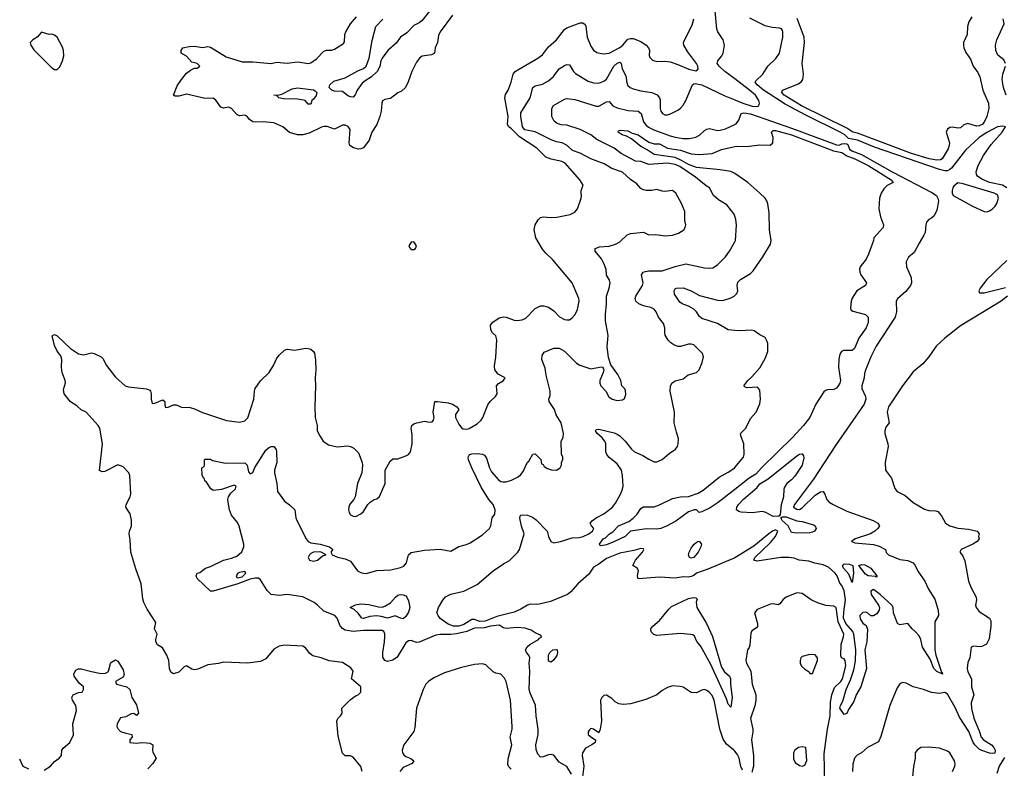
# Model space of a CAD drawing. Header units: inches. Extents: x 1384664 to 1536621, y 460766 to 646467.
# Tile 285 of 488: x 1464586 to 1472041, y 561373 to 567042. Entities that reach past the tile are written whole.
import ezdxf

# ---------------------------------------------------------------- set-up
doc = ezdxf.new("R2010")
doc.units = ezdxf.units.IN
doc.header["$MEASUREMENT"] = 0
doc.layers.add('B4566', color=7, linetype='Continuous')
doc.layers.add('B4576', color=7, linetype='Continuous')

msp = doc.modelspace()

# ---------------------------------------------------------------- linework, layer by layer
at = {"layer": 'B4566', "color": 5}
for points, elevation in [([(1470000, 566593.5), (1469924.6, 566650), (1469881.2, 566690), (1469868.1, 566710), (1469871.2, 566730), (1469903.5, 566770), (1469912.4, 566790), (1469922, 566850), (1469913.3, 566890), (1469871.8, 566950), (1469863.5, 566970), (1469851, 567110), (1469827.7, 567190), (1469830.5, 567230), (1469843, 567257), (1469865.1, 567274.9), (1469950, 567307.4), (1470000, 567321.6)], 760), ([(1467862.8, 567077.2), (1467769.1, 566950), (1467757.8, 566922.2), (1467750.3, 566870), (1467731.5, 566830), (1467727.2, 566790), (1467703.2, 566776.8), (1467633.7, 566766.3), (1467612.7, 566750), (1467590, 566722), (1467554.4, 566650), (1467528.5, 566571.5), (1467506.8, 566530), (1467477.6, 566502.4), (1467450, 566489.5), (1467394, 566446), (1467350, 566437), (1467332.7, 566427.3), (1467326.7, 566410), (1467323.1, 566350), (1467311.7, 566310), (1467290.3, 566250), (1467253.4, 566190), (1467233.1, 566130), (1467190, 566073.3), (1467170, 566063.7), (1467150, 566062.6), (1467113.2, 566073.2), (1467085.1, 566090), (1467080.5, 566110), (1467088.5, 566210), (1467073.8, 566233.8), (1467050, 566243.5), (1467030, 566244.4), (1466970, 566213.3), (1466912.8, 566232.8), (1466890, 566233.1), (1466870, 566227.7), (1466776.5, 566183.5), (1466730, 566170.7), (1466690, 566169.8), (1466630, 566187.4), (1466577.2, 566230), (1466510, 566261.6), (1466430.2, 566269.8), (1466370, 566265.5), (1466350, 566268.9), (1466325.5, 566285.5), (1466310, 566307.8), (1466296.8, 566316.8), (1466290, 566319.7), (1466250, 566314.2), (1466230, 566325.7), (1466190, 566371.1), (1466170, 566379.8), (1466130, 566373.5), (1466110, 566381), (1466070, 566433), (1466050, 566448.2), (1465990, 566446.3), (1465850, 566479.3), (1465790, 566463.1), (1465762.7, 566462.7), (1465749.4, 566470), (1465777.8, 566542.2), (1465810, 566590.4), (1465850, 566637.1), (1465879.1, 566660.9), (1465910, 566675.5), (1465930, 566676.4), (1465949.4, 566690), (1465930.7, 566710.7), (1465890, 566720.7), (1465850, 566766), (1465808.7, 566790), (1465808, 566810), (1465822, 566830), (1465870, 566840.5), (1465910, 566843.1), (1465970, 566832.7), (1466010, 566840.2), (1466030, 566834.6), (1466150, 566761.2), (1466270, 566722.9), (1466350, 566724.4), (1466490, 566711.8), (1466530, 566720.8), (1466610, 566713.6), (1466690, 566724.5), (1466772.7, 566710), (1466790, 566715.8), (1466833.2, 566746.8), (1466890, 566803.7), (1466910, 566811.5), (1466950, 566812), (1466970, 566818.8), (1467036.9, 566863.1), (1467044, 566876), (1467048.8, 566930), (1467055.3, 566950), (1467089.9, 567010.1), (1467135, 567065)], 780), ([(1467699.2, 567120.8), (1467630, 567033), (1467610, 567017.4), (1467570, 566997.3), (1467516.6, 566943.4), (1467470, 566908.9), (1467435.4, 566864.6), (1467373.5, 566810), (1467329.7, 566750), (1467320.4, 566730), (1467312.3, 566687.7), (1467292.2, 566650), (1467250.9, 566609.1), (1467200.5, 566579.5), (1467179.1, 566560.9), (1467142.3, 566510), (1467127.2, 566472.8), (1467110, 566456.2), (1467090, 566458), (1467070, 566466.4), (1467030, 566497.4), (1466970, 566502.2), (1466949.7, 566510), (1466928.9, 566530), (1466935.4, 566550), (1466964.2, 566575.8), (1467050, 566601.3), (1467145.8, 566654.2), (1467188.2, 566671.8), (1467209.3, 566690.7), (1467231, 566750), (1467254.2, 566885.8), (1467282.9, 566990), (1467334.7, 567045.3)], 760), ([(1467179.5, 561350), (1467170, 561388), (1467110, 561459), (1467090, 561468.7), (1467050, 561468.7), (1467030, 561488.7), (1466996.2, 561616.2), (1466987.3, 561730), (1466994, 561750), (1467015.3, 561770), (1467028.7, 561790), (1467026, 561830), (1467088.4, 561891.6), (1467134.7, 561925.3), (1467148.7, 561930), (1467168.7, 561950), (1467168, 561990), (1467097.2, 562050), (1467109.7, 562110), (1467094.4, 562134.4), (1467030, 562174.2), (1466930, 562187.6), (1466869.2, 562210), (1466805.7, 562225.7), (1466782.6, 562242.6), (1466750, 562286), (1466730, 562298), (1466590, 562305.2), (1466550, 562299.3), (1466510, 562276), (1466450, 562202), (1466410, 562182.7), (1466309.5, 562169.5), (1466130, 562178), (1466090, 562167), (1466010, 562158), (1465934.6, 562125.4), (1465910, 562119.3), (1465890, 562125.2), (1465850, 562149), (1465830, 562142), (1465790, 562102), (1465751, 562089), (1465730, 562102), (1465719.3, 562130), (1465715.1, 562190), (1465700.7, 562230), (1465666.2, 562286.2), (1465629.7, 562309.7), (1465616.9, 562330), (1465615.8, 562350), (1465626, 562390), (1465606.6, 562430), (1465616.6, 562476.6), (1465550, 562578), (1465525.2, 562630), (1465518, 562658), (1465504.4, 562770), (1465464.2, 562884.2), (1465428.4, 563010), (1465422.9, 563102.9), (1465415.3, 563150), (1465418, 563170), (1465432.9, 563207.1), (1465432.5, 563252.5), (1465421.5, 563301.5), (1465389.5, 563350), (1465391.8, 563370), (1465422, 563430), (1465426.6, 563450), (1465419.3, 563590), (1465412.7, 563610), (1465370, 563656), (1465330, 563671.2), (1465230, 563620.9), (1465210, 563617.4), (1465189.7, 563629.7), (1465213.3, 563830), (1465192.6, 563950), (1465180.5, 563970), (1465090, 564069.2), (1465050, 564087), (1465017.3, 564117.3), (1464970, 564149.7), (1464923.7, 564210), (1464918.7, 564241.3), (1464933.4, 564293.4), (1464931.2, 564310), (1464906.6, 564370), (1464901.7, 564410), (1464904.8, 564470), (1464896.4, 564496.4), (1464870, 564531.8), (1464850, 564576.2), (1464831.9, 564648.1), (1464850, 564659.5), (1464870, 564647.4), (1464970, 564551.7), (1465030, 564513), (1465070, 564504), (1465130, 564519.1), (1465150, 564515.3), (1465203, 564490), (1465215.6, 564475.6), (1465243.7, 564423.7), (1465310, 564334.3), (1465385.5, 564270), (1465410, 564262.6), (1465546, 564246), (1465570, 564237.1), (1465577.1, 564230), (1465582.4, 564210), (1465580.5, 564170), (1465590, 564136), (1465610, 564139.1), (1465670, 564162.8), (1465686, 564150), (1465684.5, 564124.5), (1465690, 564106), (1465710, 564107.7), (1465750, 564124.9), (1465770, 564124.9), (1465810, 564108), (1465875.5, 564104.5), (1465910, 564096.4), (1465970, 564068.5), (1466152.3, 564007.7), (1466250, 563994.8), (1466290, 564004.9), (1466313.2, 564026.8), (1466358.2, 564170), (1466362.8, 564230), (1466368.9, 564250), (1466410, 564308.7), (1466474.7, 564370), (1466510, 564427.7), (1466530, 564473.4), (1466550, 564501.6), (1466590, 564539.3), (1466610, 564546.4), (1466670, 564541.1), (1466750, 564554.6), (1466770, 564553.7), (1466790, 564546.4), (1466810, 564530.6), (1466816.9, 564516.9), (1466824.8, 564464.8), (1466827.9, 564392.1), (1466822, 564330), (1466826.5, 564270), (1466821.5, 564110), (1466824.2, 564030), (1466838, 563970), (1466837.3, 563930), (1466857.3, 563890), (1466884.9, 563850), (1466922.9, 563822.9), (1466988.5, 563808.5), (1467070, 563816), (1467091.1, 563811.1), (1467116.9, 563796.9), (1467150, 563762), (1467178, 563690), (1467180.3, 563670), (1467175.3, 563610), (1467144.6, 563530), (1467126, 563430), (1467116.3, 563410), (1467086.8, 563373.2), (1467078, 563350), (1467076.5, 563330), (1467080.3, 563310), (1467090, 563293.4), (1467110, 563281.7), (1467130, 563280.9), (1467170, 563299.5), (1467190, 563317.1), (1467221.3, 563370), (1467238.7, 563390), (1467270, 563408.9), (1467290, 563414.6), (1467310, 563432.2), (1467353.1, 563530), (1467352, 563630), (1467390, 563699.6), (1467410, 563716.1), (1467450, 563716), (1467510, 563739.7), (1467529.7, 563750), (1467544.4, 563770), (1467557.6, 563830), (1467558, 563898), (1467549.7, 563950), (1467555.6, 563970), (1467570, 563982), (1467594, 563990), (1467650, 564002), (1467690, 563994.4), (1467710, 563998.4), (1467718.9, 564010), (1467723.1, 564030), (1467717.7, 564070), (1467729.8, 564150.2), (1467750, 564152.2), (1467830, 564141.3), (1467864, 564130), (1467896.4, 564110), (1467910.3, 564090), (1467886.2, 564053.8), (1467884.5, 564030), (1467910, 563979.3), (1467930, 563950.5), (1467943.6, 563943.6), (1467970, 563941.3), (1467990, 563947.2), (1468050, 563982.8), (1468079.4, 564010), (1468092.5, 564030), (1468130, 564124.9), (1468147.6, 564150), (1468189.6, 564190), (1468200.5, 564210), (1468196.2, 564270), (1468212.4, 564287.6), (1468249.2, 564310), (1468262, 564330), (1468210, 564356.9), (1468184.8, 564390), (1468182.2, 564422.2), (1468192.2, 564487.8), (1468198.3, 564618.3), (1468190, 564649.5), (1468167, 564670), (1468153.1, 564693.1), (1468151.8, 564730), (1468168.3, 564751.7), (1468215.6, 564784.4), (1468246.5, 564793.5), (1468270, 564790.3), (1468330, 564767.4), (1468350, 564764.9), (1468390, 564770.3), (1468417.2, 564782.8), (1468490, 564854.3), (1468530, 564875.2), (1468555.6, 564875.6), (1468590, 564864.6), (1468630, 564837.6), (1468672.5, 564792.5), (1468710, 564772), (1468730, 564768.7), (1468750, 564770.4), (1468770, 564783.7), (1468792, 564810), (1468810, 564847.3), (1468821.7, 564910), (1468819.7, 564930), (1468768, 565050), (1468623.6, 565223.6), (1468570, 565274.3), (1468545.6, 565305.6), (1468494.8, 565390), (1468482.2, 565450), (1468489.8, 565490.2), (1468512.4, 565527.6), (1468530, 565545.5), (1468550, 565550.4), (1468610, 565543.7), (1468654.2, 565545.8), (1468753.1, 565566.9), (1468790, 565586), (1468809.5, 565610.5), (1468837, 565690), (1468840.7, 565710), (1468836.2, 565730), (1468838.4, 565750), (1468851.8, 565790), (1468828.2, 565830), (1468715.3, 565955.3), (1468690, 565968.8), (1468610, 565985), (1468570, 566001.1), (1468501.7, 566070), (1468370, 566154.7), (1468310, 566215.7), (1468289.7, 566230), (1468278.5, 566250), (1468283.7, 566310), (1468259.5, 566450), (1468265.3, 566474.7), (1468285.1, 566510), (1468308.3, 566570), (1468322, 566630), (1468338.7, 566650), (1468357.4, 566662.6), (1468509.8, 566750.2), (1468544.7, 566775.3), (1468590, 566837.6), (1468651.5, 566890), (1468710.8, 566969.2), (1468730, 566980.3), (1468830, 567017.6), (1468850, 567018.4), (1468866.4, 567006.4), (1468873.6, 566993.6), (1468882.7, 566910), (1468910, 566842.4), (1468930, 566811.8), (1468955.2, 566795.2), (1469005.1, 566785.1), (1469050, 566789.4), (1469130, 566830.8), (1469151.6, 566848.5), (1469190, 566893.9), (1469210, 566900.1), (1469230, 566898.8), (1469290, 566877.8), (1469329.5, 566850), (1469346, 566830), (1469353.7, 566810), (1469351.8, 566771.8), (1469356.2, 566756.2), (1469376.5, 566736.5), (1469410, 566725.7), (1469472, 566728), (1469510, 566722.7), (1469570, 566703.8), (1469653, 566667), (1469704.5, 566655.5), (1469718, 566662), (1469722, 566670), (1469719.6, 566690), (1469709.6, 566710), (1469641.9, 566801.9), (1469614.8, 566850), (1469612.1, 566870), (1469617.1, 566882.9), (1469678.1, 567001.9), (1469689.8, 567050)], 780), ([(1468764.7, 561330), (1468730, 561386.2), (1468670, 561420.4), (1468630, 561473), (1468610, 561478.3), (1468590, 561475.1), (1468550, 561459.1), (1468530, 561458.7), (1468510, 561480.9), (1468495.7, 561515.7), (1468494, 561550), (1468511.9, 561630), (1468512.9, 561670), (1468496.5, 561770), (1468490.5, 561850.5), (1468450, 561942.9), (1468442.6, 561970), (1468449.8, 562110), (1468442.7, 562170), (1468447.8, 562210), (1468440.7, 562230), (1468422.9, 562250), (1468415.1, 562270), (1468427.7, 562292.3), (1468448.8, 562311.2), (1468514.5, 562350), (1468520.8, 562359.2), (1468539, 562370), (1468530, 562382), (1468490, 562399), (1468458.9, 562418.9), (1468414.2, 562434.2), (1468350, 562439.7), (1468270, 562432.6), (1468250, 562436.9), (1468216.5, 562456.5), (1468150.6, 562450), (1468102.9, 562437.1), (1468030, 562434), (1467970.3, 562409.7), (1467892.2, 562392.2), (1467850, 562386), (1467770, 562387.1), (1467737.2, 562382.8), (1467610, 562327.4), (1467590, 562326.9), (1467550, 562340.5), (1467530, 562339.7), (1467510, 562324.8), (1467443.7, 562216.3), (1467410, 562192.3), (1467370, 562183), (1467349.9, 562190), (1467335.4, 562215.4), (1467334.4, 562250), (1467349.3, 562330), (1467351.8, 562370), (1467351.3, 562391.3), (1467343.5, 562410), (1467330, 562416.4), (1467310, 562417.8), (1467190, 562417.9), (1467110.6, 562410.6), (1467050, 562419.6), (1467030, 562433.3), (1467012.7, 562452.7), (1466990, 562509.5), (1466972, 562530), (1466890, 562562.5), (1466841.9, 562610), (1466814.4, 562630), (1466730, 562672.6), (1466610, 562689.8), (1466550, 562680.8), (1466489.2, 562689.2), (1466459.3, 562719.3), (1466410, 562800.7), (1466393.7, 562813.7), (1466370, 562814.5), (1466330, 562804.8), (1466238, 562770), (1466050, 562715.1), (1466030, 562715.6), (1465929.6, 562810), (1465922.7, 562830), (1465929.2, 562850), (1465950, 562857.3), (1465992, 562888), (1466030, 562900.5), (1466129.2, 562950), (1466190, 562963.6), (1466230, 562980.3), (1466266.9, 563013.1), (1466282.2, 563050), (1466282.7, 563070), (1466248, 563208), (1466233.8, 563233.8), (1466189.7, 563290), (1466174.7, 563330), (1466163.5, 563390), (1466161.1, 563410), (1466166.2, 563430), (1466183.9, 563456.1), (1466218.7, 563490), (1466224.5, 563510), (1466210, 563517.2), (1466114.1, 563485.9), (1466050, 563477.4), (1466033.6, 563490), (1465999.7, 563539.7), (1465987, 563550), (1465985.2, 563565.2), (1465978, 563570), (1465967.3, 563592.7), (1465966, 563650), (1465982, 563658), (1465986, 563670), (1465986, 563710), (1465990, 563714), (1466030, 563713.4), (1466045.4, 563705.4), (1466143.4, 563683.4), (1466290, 563686), (1466307.9, 563670), (1466318.8, 563618.8), (1466330, 563603), (1466350, 563613), (1466367.5, 563652.5), (1466450, 563783), (1466470, 563800.7), (1466489.5, 563810.5), (1466510, 563810.7), (1466526.6, 563786.6), (1466530.3, 563770.3), (1466532.7, 563690), (1466516.1, 563630), (1466515.3, 563610), (1466532.9, 563530), (1466537.4, 563470), (1466590, 563396.4), (1466630, 563368.7), (1466668.2, 563330), (1466676.5, 563270), (1466684.2, 563250), (1466755.3, 563110), (1466770, 563091.8), (1466790, 563081.6), (1466861, 563070), (1466931, 563050), (1466958, 563030), (1466942, 563010), (1466952, 562990), (1466992.8, 562972.8), (1467050, 562959.5), (1467090, 562941.6), (1467144.6, 562870), (1467174.4, 562854.4), (1467210, 562849.5), (1467290, 562870.9), (1467395.6, 562875.6), (1467470, 562893), (1467495.6, 562904.4), (1467514.6, 562930), (1467530, 562990.6), (1467550, 563008.4), (1467650, 563024.4), (1467770, 563032.4), (1467850, 563018), (1467910, 563053.4), (1467970, 563067.3), (1467998, 563082), (1468090, 563140.7), (1468143.7, 563190), (1468154, 563210), (1468163.7, 563270), (1468182.5, 563297.5), (1468186.3, 563330), (1468170, 563371.1), (1468137.6, 563410), (1468081.2, 563501.2), (1468009.5, 563649.5), (1467984.3, 563710), (1467981.2, 563730), (1467990.8, 563749.2), (1468010, 563755.4), (1468050, 563758.5), (1468090, 563753.4), (1468105.4, 563745.4), (1468121.7, 563721.7), (1468143.2, 563650), (1468159.1, 563619.1), (1468210, 563560.4), (1468230, 563545.3), (1468243, 563543), (1468270, 563544), (1468310, 563555.3), (1468359.3, 563580.7), (1468381.4, 563598.6), (1468399.2, 563620.8), (1468430, 563690.7), (1468440.2, 563699.8), (1468471.6, 563751.6), (1468490, 563754), (1468531.6, 563711.6), (1468538, 563678), (1468550, 563674), (1468558, 563658), (1468583.6, 563643.6), (1468612.7, 563632.7), (1468650, 563632), (1468678, 563650), (1468688, 563670), (1468688.4, 563691.6), (1468698, 563710), (1468698, 563730), (1468687.3, 563752.7), (1468686, 563850), (1468702, 563878), (1468703.7, 563910), (1468686.6, 563990), (1468648.5, 564050), (1468634.7, 564090), (1468595.3, 564150), (1468592.1, 564170), (1468602.7, 564197.3), (1468603.4, 564230), (1468573.3, 564350), (1468564.5, 564404.5), (1468540.3, 564470), (1468541.5, 564498.5), (1468556.3, 564523.7), (1468630, 564555.8), (1468670, 564553.8), (1468710, 564532), (1468801.7, 564441.7), (1468827, 564427), (1468910, 564399.5), (1468990, 564412.7), (1468998, 564410), (1469004.5, 564404.5), (1469008, 564390), (1469004.9, 564370), (1468977.4, 564310), (1468977.4, 564290), (1468987.4, 564270), (1469023.1, 564230), (1469045.8, 564185.8), (1469072, 564170), (1469110, 564158), (1469150, 564163), (1469164.9, 564175.1), (1469176.4, 564203.6), (1469174, 564234), (1469167.7, 564247.7), (1469146, 564270), (1469137.6, 564310), (1469114.9, 564354.9), (1469061.2, 564430), (1469045.4, 564485.4), (1469033.6, 564566.4), (1469040.9, 564650), (1469022.8, 564762.8), (1469021.1, 564810), (1469028.7, 564890), (1469028.6, 564950), (1469049.7, 565010), (1469056, 565050), (1469052.6, 565070), (1469028.7, 565108.7), (1469026.3, 565150), (1469012.3, 565192.3), (1468991.5, 565231.5), (1468944.2, 565290), (1468943.7, 565310), (1468976.6, 565323.4), (1469050, 565328), (1469098.4, 565341.6), (1469130, 565359.3), (1469186, 565414), (1469210, 565423.1), (1469310, 565432.7), (1469350, 565413.4), (1469403.7, 565416.3), (1469474.6, 565405.4), (1469530, 565410.3), (1469574.1, 565425.9), (1469613.6, 565450), (1469624.5, 565470), (1469629.3, 565490), (1469622.9, 565522.9), (1469623.1, 565590), (1469596.9, 565650), (1469554, 565730), (1469530, 565747.8), (1469470, 565741.1), (1469450, 565742.9), (1469410, 565757), (1469371.6, 565748.4), (1469330, 565748.5), (1469310, 565753.3), (1469290, 565764.2), (1469258.6, 565798.6), (1469210, 565832.3), (1469150, 565888.7), (1469070, 565914.5), (1469011, 565951), (1468909.8, 565990), (1468830, 566032.7), (1468771.8, 566051.8), (1468732, 566090), (1468693.6, 566110), (1468650, 566118), (1468610, 566131.7), (1468490, 566192), (1468410, 566208.5), (1468392, 566232), (1468380.4, 566310), (1468381.7, 566338.3), (1468449.9, 566450.1), (1468471, 566530), (1468490, 566542.7), (1468544.7, 566555.3), (1468590, 566578.4), (1468627.1, 566612.9), (1468670, 566669.3), (1468710, 566696.8), (1468730, 566704.2), (1468750, 566700.3), (1468779.6, 566650), (1468794.7, 566634.7), (1468890, 566576.9), (1468930, 566564.9), (1468970, 566562.2), (1469010, 566575.9), (1469028.2, 566591.8), (1469083.8, 566690), (1469110, 566714), (1469130, 566721.7), (1469139.6, 566710), (1469148.8, 566670), (1469176.3, 566616.3), (1469183.2, 566563.2), (1469190, 566544.2), (1469208.1, 566528.1), (1469230, 566518.6), (1469290, 566502.6), (1469372.1, 566492.1), (1469413.1, 566473.1), (1469431.2, 566451.2), (1469435.3, 566435.3), (1469435.2, 566370), (1469440.2, 566350), (1469452.1, 566332.1), (1469470, 566323.2), (1469490, 566322.6), (1469514.5, 566330), (1469570, 566357.8), (1469590, 566373.1), (1469610, 566395.3), (1469629.8, 566430), (1469680.4, 566550), (1469690, 566557.6), (1469700.9, 566559.1), (1469750, 566548.2), (1469925.7, 566465.7), (1470000, 566435.4)], 760), ([(1470000, 565555.5), (1469995.1, 565570), (1469941.3, 565641.3), (1469877.3, 565677.3), (1469840.4, 565710), (1469809.4, 565770), (1469784.8, 565784.8), (1469704.2, 565850), (1469585.6, 565930), (1469550, 565947.1), (1469490, 565956.9), (1469350, 565945.9), (1469290, 565969.8), (1469249.2, 565970), (1469139.5, 566030), (1469087, 566070), (1468955.4, 566135.4), (1468910, 566169.8), (1468830, 566209.7), (1468730, 566244.7), (1468686.2, 566246.2), (1468655.6, 566255.6), (1468634, 566274), (1468614.7, 566310), (1468616.4, 566370), (1468627.3, 566392.7), (1468710, 566440.2), (1468730, 566445.8), (1468790, 566438.4), (1468950, 566388.2), (1468970, 566388.8), (1469030, 566420.2), (1469050, 566423.1), (1469077, 566390), (1469110, 566374), (1469194.2, 566354.2), (1469270, 566350.8), (1469291, 566331), (1469309.2, 566269.2), (1469326.2, 566246.2), (1469348.2, 566228.2), (1469388, 566208), (1469510, 566163.2), (1469550, 566151.7), (1469610, 566142.7), (1469657.2, 566142.8), (1469706.1, 566153.9), (1469733.2, 566166.8), (1469770, 566203), (1469790, 566214), (1469810, 566217.3), (1469870, 566204.2), (1469890, 566204.6), (1469930, 566215.6), (1470000, 566248)], 740), ([(1470000, 565877), (1469990, 565883.7), (1469970, 565892.5), (1469890, 565906.4), (1469710, 565923.8), (1469650, 565945.1), (1469597.1, 565977.1), (1469550, 565999.1), (1469390, 566021.8), (1469337, 566057), (1469290, 566081.6), (1469219.2, 566139.2), (1469179.7, 566159.7), (1469147.2, 566170), (1469118.7, 566190), (1469120.1, 566199.9), (1469133.8, 566206.2), (1469190, 566200.6), (1469223.8, 566183.8), (1469270, 566170.5), (1469350, 566115.5), (1469390, 566103.4), (1469430, 566101.5), (1469490, 566069.7), (1469590, 566053.7), (1469670, 566026.7), (1469730, 566022.4), (1469830, 566030.1), (1469899.6, 566060.4), (1470000, 566081.5)], 720), ([(1470000, 562967.6), (1469995.3, 562964.7), (1469797.7, 562882.3), (1469710, 562851.5), (1469690, 562834.6), (1469670, 562825.3), (1469650, 562820.7), (1469610, 562823.1), (1469550, 562813.3), (1469430, 562820.5), (1469267.9, 562807.9), (1469264.5, 562830), (1469272.5, 562872.5), (1469262, 562890), (1469229.2, 562910), (1469249.7, 562950), (1469301.7, 563010), (1469313, 563030), (1469310, 563034.5), (1469290, 563037.8), (1469237.3, 563022.7), (1469130, 563003.4), (1469030, 562963.3), (1468970, 562918.4), (1468930, 562895.7), (1468896, 562844), (1468812.2, 562770), (1468758.5, 562710), (1468733.8, 562690), (1468604.4, 562635.6), (1468510, 562615), (1468450, 562615.6), (1468430, 562609.9), (1468381.6, 562578.4), (1468330, 562554.9), (1468197.9, 562522.1), (1468110, 562488.7), (1468070, 562485.2), (1468030, 562499.5), (1468010, 562499.7), (1467950, 562462.7), (1467910, 562448.7), (1467869.6, 562449.6), (1467830, 562464.9), (1467768.5, 562508.5), (1467753.7, 562530), (1467745.5, 562550), (1467757.5, 562590), (1467790, 562647.9), (1467810, 562671.1), (1467850, 562692.8), (1467950, 562714.7), (1468050, 562764.7), (1468172.2, 562867.8), (1468250, 562922.3), (1468293.9, 562946.1), (1468356.9, 563010), (1468369.7, 563030), (1468405.4, 563150), (1468385.9, 563205.9), (1468373.1, 563266.9), (1468377.2, 563290), (1468390, 563294), (1468430.1, 563290.1), (1468470, 563274.6), (1468496, 563256), (1468580.3, 563170), (1468590.3, 563130), (1468608.4, 563090), (1468630, 563081.8), (1468681.2, 563090), (1468770, 563118.3), (1468822.4, 563122.4), (1468852, 563130), (1468896.2, 563150), (1468922.7, 563170), (1468933.2, 563190), (1468915.3, 563210), (1468905.2, 563230), (1468923.7, 563250), (1468952, 563270), (1469010, 563300.2), (1469074.8, 563350), (1469098.4, 563381.6), (1469134.7, 563450), (1469151.5, 563488.5), (1469155, 563510), (1469149.9, 563590), (1469141.7, 563630), (1469110, 563679.1), (1469048.2, 563728.2), (1469030.7, 563750), (1469023.7, 563770), (1469022.9, 563830), (1469016.8, 563850), (1468996.2, 563876.2), (1468959.7, 563910), (1468945.6, 563930), (1468950, 563938.8), (1468970, 563941.3), (1469086.2, 563913.8), (1469110, 563903.7), (1469130.4, 563890), (1469170, 563850.4), (1469218, 563790), (1469240.4, 563770), (1469303.4, 563743.4), (1469350, 563714), (1469390, 563695.3), (1469410, 563694.4), (1469450, 563712.7), (1469503, 563757), (1469552.7, 563790), (1469566, 563810), (1469572.3, 563830), (1469575.1, 563870), (1469558, 563918), (1469540.7, 563990), (1469542.9, 564070), (1469511.5, 564230), (1469513.6, 564270), (1469527.3, 564292.7), (1469550, 564308.7), (1469610, 564323.1), (1469647.3, 564352.7), (1469711.6, 564370), (1469730, 564390.7), (1469752.9, 564447.1), (1469764.6, 564490), (1469755.4, 564515.4), (1469690, 564579.1), (1469670, 564585.6), (1469650, 564584.8), (1469590, 564567.4), (1469570, 564568.3), (1469539.7, 564579.7), (1469516, 564596), (1469496.1, 564616.1), (1469474.3, 564654.3), (1469469.7, 564670), (1469471, 564710), (1469461.3, 564741.3), (1469423.5, 564790), (1469406.3, 564830), (1469390, 564849.6), (1469363.9, 564863.9), (1469310, 564875.9), (1469273.6, 564890), (1469252.1, 564910), (1469247.4, 564930), (1469251.4, 564950), (1469302, 565030), (1469305.7, 565050), (1469295.1, 565110), (1469305.6, 565130), (1469323.2, 565136.8), (1469350, 565140.7), (1469450, 565140.1), (1469550, 565173.4), (1469630, 565193.1), (1469770, 565163.8), (1469810, 565160.2), (1469835.5, 565164.5), (1469870, 565185.3), (1469930, 565247.8), (1469959.7, 565290), (1470000, 565360.5)], 740), ([(1470000, 564689.9), (1469950, 564693.7), (1469870, 564740.9), (1469750, 564780.9), (1469733.8, 564793.8), (1469710.8, 564830), (1469690, 564850.8), (1469650, 564872.1), (1469601.2, 564890), (1469583.3, 564903.3), (1469544.4, 564964.4), (1469541.3, 564990), (1469550, 565004.9), (1469559, 565010), (1469610, 565011), (1469670, 564990.2), (1469734.1, 564954.1), (1469870, 564918.2), (1469910, 564915.4), (1469966.8, 564933.2), (1469995.1, 564950), (1470000, 564954.8)], 720), ([(1470000, 563485.5), (1469873.6, 563386.4), (1469813.3, 563346.7), (1469750, 563314.6), (1469730, 563311.1), (1469710, 563329.5), (1469691.8, 563331.8), (1469650, 563316.3), (1469554.2, 563245.8), (1469489.1, 563210), (1469440.4, 563190), (1469410, 563185.4), (1469332, 563188), (1469211.5, 563168.5), (1469170.5, 563130), (1469090.5, 563090), (1469030, 563066.6), (1468990, 563057.2), (1468980.9, 563060.9), (1468977.2, 563070), (1469005.1, 563110), (1469020.9, 563119.1), (1469052.8, 563150), (1469076.1, 563163.9), (1469121.1, 563210), (1469197.2, 563242.8), (1469232.1, 563267.9), (1469261.4, 563298.6), (1469290, 563342), (1469305.7, 563354.3), (1469390, 563354.3), (1469430, 563368.2), (1469530, 563416.6), (1469590, 563430.2), (1469650, 563431.3), (1469722, 563458), (1469760, 563480), (1469882, 563578), (1469950, 563615.2), (1469999.8, 563650), (1470000, 563650.3)], 720), ([(1464770, 561358.9), (1464818.4, 561390), (1464850, 561424), (1464885.1, 561450), (1464903, 561470), (1464906, 561510), (1464914, 561526), (1464966, 561570), (1464992.1, 561627.9), (1464988.5, 561710), (1465015.8, 561810), (1465009.7, 561849.7), (1464986.6, 561890), (1464981.2, 561910), (1464990, 561930.8), (1465030, 561947.3), (1465058, 561950), (1465068, 561970), (1465068, 561990), (1465036.9, 562016.9), (1464998.4, 562070), (1464995.1, 562090), (1465010, 562116), (1465030, 562126.8), (1465050, 562127.3), (1465130, 562105.5), (1465190, 562093.4), (1465230, 562090.8), (1465250, 562101), (1465257.2, 562110), (1465273.6, 562166.4), (1465282, 562178), (1465310, 562196), (1465330, 562186), (1465370, 562118.8), (1465376.2, 562083.8), (1465370, 562064.5), (1465311.3, 562030), (1465318, 562010), (1465398, 561990), (1465420.7, 561970), (1465436, 561910), (1465470, 561854.8), (1465486, 561790), (1465470, 561774), (1465450, 561789.2), (1465430, 561785.2), (1465390, 561763.7), (1465350, 561755.3), (1465324.7, 561710), (1465321, 561690), (1465330.7, 561670), (1465350, 561653.4), (1465390, 561639.1), (1465434, 561630), (1465438, 561610), (1465421, 561590), (1465421, 561570), (1465470, 561563.2), (1465510, 561568.9), (1465547.2, 561567.2), (1465570, 561563), (1465594, 561550), (1465590.7, 561510.7), (1465594.4, 561494.4), (1465618.8, 561450), (1465593.4, 561410), (1465557.3, 561370)], 780), ([(1468306.1, 561366.1), (1468290, 561384.5), (1468282.8, 561402.8), (1468285.7, 561445.7), (1468313.5, 561550), (1468299.7, 561610), (1468314.3, 561670), (1468314.3, 561690), (1468301.1, 561890), (1468268.7, 562030), (1468256, 562056), (1468230, 562085.1), (1468190, 562093.3), (1468170, 562103), (1468116.6, 562156.6), (1468090, 562164.1), (1468030, 562158.7), (1467930, 562137.5), (1467803.5, 562096.5), (1467721.5, 562058.5), (1467681.3, 562030), (1467662.2, 562010), (1467641.5, 561970), (1467589.2, 561830), (1467577.1, 561682.9), (1467570, 561652), (1467495.3, 561550), (1467482.6, 561510), (1467484.5, 561490), (1467494.3, 561474.3), (1467510, 561463.1), (1467548.6, 561448.6), (1467570.5, 561429.5), (1467558.8, 561410), (1467490, 561379.1), (1467463.8, 561350)], 780), ([(1470000, 561502.1), (1469993.3, 561510), (1469937.3, 561557.3), (1469913.4, 561593.4), (1469886.1, 561670), (1469843.5, 561890), (1469830, 561924), (1469810, 561947.9), (1469790, 561963.4), (1469770, 561969.8), (1469750, 561965.4), (1469710, 561946.2), (1469670, 561947.1), (1469610, 561987.6), (1469586.2, 561993.8), (1469530, 561997), (1469490, 561986), (1469450, 561962.9), (1469409.2, 561930.8), (1469326.2, 561893.8), (1469210, 561862.9), (1469157.1, 561857.1), (1469122.8, 561862.8), (1469096, 561876), (1469070, 561902.9), (1469030, 561927.6), (1469010, 561925.6), (1468992.7, 561910), (1468982.6, 561890), (1468990.2, 561730), (1468982, 561670), (1468970, 561642), (1468930, 561668.7), (1468910, 561675.3), (1468896.9, 561663.1), (1468891.3, 561650), (1468891.3, 561630), (1468910, 561611.3), (1468944.7, 561590), (1468942.8, 561570), (1468917.3, 561550), (1468870, 561524.7), (1468847.6, 561490), (1468844.2, 561470), (1468856.6, 561390), (1468847.7, 561310)], 760), ([(1464585.3, 561445.3), (1464610.2, 561390.2), (1464653.7, 561370)], 780)]:
    msp.add_lwpolyline(points, dxfattribs=dict(at, elevation=elevation))
for points, elevation in [([(1464750, 566948), (1464718, 566910), (1464684.7, 566890), (1464664.7, 566870), (1464671, 566850), (1464693.7, 566813.7), (1464830, 566677.3), (1464850, 566666), (1464870, 566666), (1464890, 566684.7), (1464909.6, 566730.4), (1464919.5, 566770), (1464918.4, 566810), (1464910, 566835.3), (1464870, 566909), (1464850, 566925.2), (1464830, 566934), (1464809.1, 566929.1)], 820), ([(1466790, 566402), (1466770, 566404), (1466746.6, 566430), (1466734.1, 566434.1), (1466690, 566441.5), (1466582.2, 566442.2), (1466549, 566450), (1466530, 566469), (1466509, 566470), (1466550, 566472.7), (1466570, 566479), (1466650, 566517.6), (1466690, 566527.1), (1466810, 566511.4), (1466823.6, 566503.6), (1466834.6, 566490), (1466830.5, 566469.5), (1466810, 566440.4), (1466797, 566430)], 760), ([(1467570, 565360.9), (1467550, 565358), (1467533.4, 565330), (1467536.3, 565316.3), (1467550, 565302), (1467570, 565303), (1467584, 565310), (1467591.5, 565330)], 820), ([(1469670, 562963.6), (1469658, 562970), (1469650.6, 562990), (1469655.5, 563010), (1469670, 563041.6), (1469690, 563068.6), (1469710, 563086.2), (1469730, 563093), (1469748.4, 563070), (1469743.9, 563050), (1469724.3, 563010), (1469690, 562969.9)], 720), ([(1466853.1, 563013.1), (1466810, 563009.7), (1466790, 562999.7), (1466779.5, 562990), (1466769.3, 562970), (1466780.3, 562950), (1466810, 562942.4), (1466830, 562946), (1466841.2, 562950), (1466878.6, 562981.4), (1466906, 562990), (1466868, 563010)], 760), ([(1466290, 562864), (1466250, 562857.4), (1466236.3, 562850), (1466225.5, 562830), (1466230, 562818), (1466236, 562816), (1466270, 562823.8), (1466298, 562850)], 760), ([(1467490, 562506.3), (1467469.5, 562509.5), (1467430, 562529.2), (1467370.1, 562509.9), (1467323.8, 562523.8), (1467290, 562528.2), (1467236.8, 562523.2), (1467190, 562508.2), (1467175.3, 562510), (1467147.5, 562547.5), (1467117.2, 562577.2), (1467088, 562590), (1467129.4, 562610.6), (1467170, 562618), (1467230, 562614.6), (1467303.9, 562596.1), (1467330, 562594.9), (1467350, 562600.3), (1467393.7, 562626.3), (1467431.6, 562670), (1467450, 562684.2), (1467470, 562688.7), (1467490, 562686.7), (1467510, 562678.4), (1467517, 562670), (1467530, 562640.7), (1467539.5, 562590), (1467530, 562556.4), (1467510, 562522.6)], 740), ([(1469970, 561835.3), (1469950, 561859.3), (1469938.8, 561898.8), (1469818.4, 562158.4), (1469740.6, 562300.6), (1469713, 562333), (1469694.9, 562374.9), (1469683, 562383), (1469666.2, 562386.2), (1469590, 562394.8), (1469410, 562378.6), (1469387.1, 562387.1), (1469366.5, 562406.5), (1469365.7, 562430), (1469379, 562450), (1469430, 562493.8), (1469500.5, 562579.5), (1469522.1, 562597.9), (1469650, 562658.9), (1469686.3, 562666.3), (1469705.5, 562665.5), (1469714.6, 562654.6), (1469708.8, 562631.2), (1469712.3, 562590), (1469786.3, 562470), (1469832.1, 562372.1), (1469900.1, 562140.1), (1469923.5, 562103.5), (1469960.1, 562070), (1469968.3, 562050), (1469968.3, 562008.3), (1469980.2, 561910)], 740), ([(1468610, 562177), (1468590, 562184), (1468590, 562230.4), (1468598.9, 562250), (1468622.2, 562270), (1468650, 562273.5), (1468655, 562270), (1468658.6, 562250), (1468652.1, 562227.9), (1468630, 562195.4)], 740)]:
    msp.add_lwpolyline(points, close=True, dxfattribs=dict(at, elevation=elevation))
at = {"layer": 'B4576', "color": 5}
for points, elevation in [([(1472059.8, 565770), (1472028.5, 565788.5), (1471930, 565810.7), (1471870, 565834), (1471838.2, 565858.2), (1471830.4, 565870), (1471827.9, 565890), (1471842.6, 565937.4), (1471884.9, 566015.1), (1471942.8, 566097.2), (1472024.8, 566190), (1472051, 566231), (1472030, 566237.3), (1471990, 566230.3), (1471910, 566189.1), (1471850.6, 566150), (1471746.3, 566053.7), (1471641.5, 565918.5), (1471630, 565907.3), (1471610, 565898.4), (1471590, 565897.2), (1471550, 565907), (1471058.1, 566078.1), (1470929.7, 566130), (1470862.6, 566142.6), (1470833.9, 566170), (1470798.8, 566190), (1470538.7, 566318.7), (1470383.2, 566403.2), (1470217.7, 566510), (1470169.2, 566550), (1470156, 566570), (1470160.3, 566579.7), (1470212.6, 566630), (1470251.6, 566690), (1470310.7, 566749.3), (1470338, 566790), (1470363.5, 566910), (1470364.7, 566950), (1470360.8, 566960.8), (1470353, 566973), (1470338.5, 566978.5), (1470283.3, 566983.3), (1470230, 566996.8), (1470114.9, 567054.9)], 740), ([(1471796.7, 567063.3), (1471773.5, 567026.5), (1471763.6, 566990), (1471758.9, 566930), (1471732.2, 566870), (1471732, 566850), (1471735.3, 566830), (1471750, 566794.8), (1471784.4, 566744.4), (1471806.4, 566690), (1471841.4, 566641.4), (1471857.1, 566610), (1471877.6, 566510), (1471922.4, 566410), (1471924.4, 566370), (1471910.3, 566309.7), (1471890, 566267.3), (1471874.4, 566250), (1471850, 566238.7), (1471830, 566237), (1471764, 566256), (1471734.4, 566245.6), (1471710, 566224), (1471690, 566221.2), (1471650, 566229.3), (1471630, 566226), (1471610, 566213.2), (1471600.7, 566190), (1471625.5, 566110), (1471624.9, 566090), (1471616.1, 566063.9), (1471570.7, 565990), (1471558.6, 565981.4), (1471530, 565978.7), (1471473.6, 565990), (1471339.1, 566030), (1470930, 566183.4), (1470893.9, 566190), (1470850, 566220.4), (1470506.7, 566390), (1470373.6, 566470), (1470355.6, 566490), (1470360.7, 566510), (1470483.1, 566556.9), (1470506.5, 566573.5), (1470516.2, 566590), (1470520.5, 566630), (1470511.9, 566710), (1470528.3, 566870), (1470526.2, 566910), (1470472, 567052)], 720), ([(1472051.1, 566711.1), (1472038, 566738), (1471993.6, 566773.6), (1471977.6, 566810), (1471974.7, 566850), (1471985.1, 566890), (1472039.6, 567010), (1472033.6, 567050)], 720), ([(1472054.5, 566470), (1472034.7, 566530), (1472024.2, 566590), (1472031, 566629), (1472051.2, 566690)], 720), ([(1470000, 566435.4), (1470062.2, 566410), (1470131.5, 566388.5), (1470170, 566386.2), (1470182.7, 566390), (1470187.3, 566410), (1470182.4, 566430), (1470157.6, 566470), (1470111.3, 566510), (1470000, 566593.5)], 760), ([(1470000, 566248), (1470010, 566252.7), (1470030, 566280.7), (1470048.3, 566331.7), (1470070, 566337.9), (1470119.6, 566330), (1470438.4, 566218.4), (1470770, 566095.3), (1470790, 566092.9), (1470810, 566102.5), (1470830, 566105.6), (1470850, 566101.6), (1470856.4, 566096.4), (1470870, 566061.3), (1470886.9, 566050), (1470961.1, 566021.1), (1471191.6, 565890), (1471493.6, 565733.6), (1471527, 565710), (1471538.9, 565690), (1471542.5, 565670), (1471535.6, 565624.4), (1471530, 565600.4), (1471510, 565557.2), (1471490, 565539.6), (1471470.3, 565529.7), (1471453, 565510), (1471446.4, 565490), (1471441.6, 565430), (1471432.7, 565410), (1471395.5, 565350), (1471359.9, 565280.1), (1471316.2, 565243.8), (1471297.6, 565210), (1471300.3, 565170), (1471336.5, 565090), (1471338, 565050), (1471331.4, 565030), (1471295.2, 564984.8), (1471231.5, 564928.5), (1471223.1, 564910), (1471224.7, 564830), (1471214, 564790), (1471070, 564569.3), (1471030, 564489.2), (1470990, 564388), (1470982.8, 564362.8), (1470981, 564330), (1470963.1, 564270), (1470963.6, 564250), (1470991.3, 564190), (1470993.3, 564170), (1470979.4, 564130), (1470762, 563818), (1470596.1, 563563.9), (1470453.1, 563370), (1470445.3, 563350), (1470470, 563335.5), (1470490, 563333.7), (1470510, 563345.1), (1470610, 563442.5), (1470650, 563467.4), (1470670, 563470.4), (1470683, 563450), (1470696.3, 563410), (1470714, 563390), (1470744.9, 563370), (1470850, 563319.7), (1471048, 563250), (1471083, 563230), (1471095.5, 563210), (1471084.9, 563190), (1471062, 563170), (1471027.3, 563150), (1470911, 563110), (1470884.7, 563090), (1470910, 563081.6), (1471050, 563067.1), (1471095, 563055), (1471140.7, 563030), (1471148, 563008), (1471164.7, 562990), (1471250, 562954.7), (1471310, 562946.2), (1471352, 562930), (1471366.7, 562910), (1471387.1, 562867.1), (1471440.4, 562790), (1471467, 562730), (1471514.9, 562654.9), (1471540.3, 562570), (1471543, 562530), (1471516.3, 562483.7), (1471514.7, 562270), (1471523.6, 562230), (1471564.4, 562110), (1471562.6, 562102.6), (1471570, 562098), (1471574.1, 562085.9), (1471530, 562106.8), (1471507.3, 562130), (1471480.7, 562200.7), (1471422.9, 562290), (1471409.9, 562350), (1471395.8, 562375.8), (1471370, 562407.7), (1471344.2, 562430), (1471310, 562471), (1471250, 562460.5), (1471232.7, 562470), (1471202.9, 562550), (1471199.7, 562590), (1471190.9, 562610), (1471100.3, 562690), (1471050, 562727.6), (1471030, 562715.6), (1471034.4, 562690), (1471088.4, 562610), (1471095.5, 562590), (1471093.6, 562570), (1471075.8, 562544.2), (1471050, 562526.9), (1471030, 562527.3), (1471005.6, 562550), (1470990, 562556.8), (1470970, 562553.7), (1470947.3, 562530), (1470950, 562504.2), (1470970, 562471.8), (1470995.5, 562455.5), (1471006.7, 562426.7), (1470999.8, 562330), (1470984.3, 562270), (1470997.6, 562130), (1470956.1, 561990), (1470920.9, 561930), (1470900.8, 561879.2), (1470861.3, 561818.7), (1470850, 561787.6), (1470830, 561782), (1470795.4, 561830), (1470800.9, 561850), (1470818.7, 561881.3), (1470844.5, 561970), (1470877.7, 562042.3), (1470901, 562119), (1470914.6, 562185.4), (1470918.3, 562270), (1470902.1, 562390), (1470894.7, 562410), (1470841.1, 562470), (1470823.8, 562510), (1470825, 562555), (1470839.6, 562650), (1470830, 562717.7), (1470810, 562758.5), (1470795.5, 562775.5), (1470774.9, 562830), (1470759.8, 562850), (1470710, 562895.8), (1470670, 562915), (1470607.3, 562927.3), (1470562.2, 562942.2), (1470488, 562950), (1470450, 562964), (1470409.2, 562969.2), (1470349.5, 562969.5), (1470170, 562943), (1470144, 562950), (1470152.3, 562970), (1470270, 563083.1), (1470310, 563128.7), (1470327.6, 563170), (1470310, 563178.4), (1470287, 563170), (1470258.4, 563150), (1470143.6, 563056.4), (1470000, 562967.6)], 740), ([(1470000, 566081.5), (1470010, 566083.6), (1470090, 566083.3), (1470190, 566096), (1470267.8, 566092.2), (1470289.6, 566110.4), (1470291.2, 566150), (1470279.7, 566190), (1470290, 566203.7), (1470310, 566203.5), (1470430.2, 566170), (1470748.4, 566048.4), (1470810, 566037.5), (1470850, 566011.8), (1470910, 565988.3), (1471015, 565935), (1471185.2, 565830), (1471200.4, 565810), (1471154.2, 565785.8), (1471130, 565761), (1471108.6, 565730), (1471096.8, 565690), (1471091, 565610), (1471102.7, 565550), (1471126.7, 565490), (1471123.1, 565470), (1471053.4, 565390), (1471050.4, 565370), (1471012.8, 565267.2), (1470994.4, 565230), (1470950.4, 565170), (1470946, 565154), (1470947.4, 565130), (1470954.3, 565110), (1470997.6, 565050), (1470990.4, 565030), (1470924, 564990), (1470890, 564932.8), (1470881.7, 564910), (1470876.9, 564856.9), (1470882.9, 564842.9), (1470895, 564835), (1470990, 564809), (1471011.5, 564790), (1471011, 564750), (1470996.6, 564710), (1470940.9, 564630), (1470908.2, 564551.8), (1470890, 564537.8), (1470823.6, 564536.4), (1470809.5, 564530.5), (1470796.9, 564510), (1470788.4, 564471.6), (1470785, 564410), (1470800.7, 564310), (1470795.7, 564290), (1470783.9, 564270), (1470770, 564253.2), (1470750, 564241.8), (1470701.6, 564238.4), (1470686.4, 564233.6), (1470675.8, 564224.2), (1470613.8, 564130), (1470568.3, 564030), (1470521.7, 563970), (1470440, 563880), (1470202.4, 563650), (1470159.6, 563600.4), (1470110, 563571.6), (1470000, 563485.5)], 720), ([(1470000, 564954.8), (1470015.4, 564970), (1470024, 564990), (1470017.7, 565030), (1470024.4, 565055.6), (1470044.5, 565075.5), (1470119.1, 565120.9), (1470139.6, 565140.4), (1470214, 565246), (1470270, 565343), (1470276.8, 565370), (1470262.2, 565450), (1470260.3, 565580.3), (1470250.9, 565649.1), (1470244.1, 565670), (1470230.7, 565690), (1470190.7, 565730), (1470099.8, 565810), (1470000, 565877)], 720), ([(1470000, 565360.5), (1470005.4, 565370), (1470014, 565486), (1470008.7, 565530), (1470000, 565555.5)], 740), ([(1472061.2, 565218.8), (1471910, 565074.6), (1471858.4, 565010), (1471848.3, 564990), (1471852.8, 564972.8), (1471890, 564974.4), (1472050, 565015.3)], 760), ([(1472064.7, 564950), (1472018, 564910), (1471710, 564722.9), (1471589.8, 564630.2), (1471526.3, 564570), (1471469.6, 564490.4), (1471423.9, 564436.1), (1471350, 564377), (1471270, 564269.8), (1471165, 564110), (1471154.2, 564070), (1471170.4, 563990), (1471143.9, 563956.1), (1471135.5, 563930), (1471136.1, 563910), (1471160.6, 563830), (1471162.2, 563810), (1471139.1, 563690), (1471143, 563630), (1471188.4, 563570), (1471213.4, 563493.4), (1471230.3, 563470.3), (1471290, 563439.5), (1471350, 563386.7), (1471436.1, 563336.1), (1471470, 563324.6), (1471523.8, 563323.8), (1471538.2, 563318.2), (1471566.4, 563286.4), (1471595.3, 563230), (1471628.4, 563210), (1471690, 563192.5), (1471770, 563183.9), (1471836, 563170), (1471850.8, 563150), (1471846, 563130), (1471850.8, 563110), (1471836, 563090), (1471802.8, 563070), (1471714.8, 563030), (1471704, 563010), (1471723.7, 562983.7), (1471743.4, 562943.4), (1471769.4, 562789.4), (1471790, 562739.3), (1471828.4, 562670), (1471830.3, 562650), (1471823.7, 562610), (1471827.2, 562590), (1471850, 562561.3), (1471930.3, 562510.3), (1471939.3, 562490), (1471939.5, 562450), (1471926.2, 562353.8), (1471906.4, 562313.6), (1471870, 562296.9), (1471850, 562293.7), (1471810, 562298), (1471790.4, 562289.6), (1471780.5, 562210), (1471766, 562174), (1471759.5, 562130), (1471764.2, 562104.2), (1471793.1, 562050), (1471793.6, 561990), (1471810.2, 561930), (1471789.5, 561870), (1471792.5, 561827.5), (1471810, 561752.2), (1471854, 561650), (1471865.8, 561610), (1471884.9, 561590), (1471943.2, 561550), (1471963, 561530), (1471972.7, 561510), (1471970, 561489.2), (1471950, 561484.8), (1471930, 561487.6), (1471870, 561507.4), (1471850, 561519.4), (1471819.2, 561550), (1471805.4, 561570), (1471772.8, 561652.8), (1471701.6, 561761.6), (1471670, 561834.5), (1471610, 561933.7), (1471590, 561947), (1471550, 561939), (1471490, 561946.6), (1471429, 561970), (1471351.2, 561991.2), (1471298, 562018), (1471270, 562022.4), (1471250, 562013.3), (1471230, 561981.6), (1471174.7, 561850), (1471106.1, 561613.9), (1471090, 561574), (1471004.9, 561530), (1470959.1, 561490), (1470926.3, 561473.7), (1470906.9, 561450), (1470894.4, 561405.6), (1470892.4, 561350)], 760), ([(1470000, 563650.3), (1470066.3, 563730), (1470071.3, 563750), (1470068, 563830), (1470046, 563890), (1470044.5, 563910), (1470083.7, 563950), (1470118.4, 564021.6), (1470162.2, 564070), (1470190, 564132.4), (1470195.4, 564170), (1470190, 564236.9), (1470176.2, 564256.2), (1470170, 564259.5), (1470094.6, 564254.6), (1470079.1, 564259.1), (1470069.6, 564270), (1470098.4, 564310), (1470130, 564337.5), (1470190, 564405.5), (1470230, 564477.8), (1470250.9, 564530), (1470250.6, 564590.6), (1470246.2, 564606.2), (1470230, 564635.1), (1470190, 564656), (1470147.2, 564687.2), (1470130, 564692), (1470032.5, 564687.5), (1470000, 564689.9)], 720), ([(1470681.2, 561261.2), (1470677.4, 561482.6), (1470701.5, 561670), (1470721.8, 561770), (1470726.1, 561873.9), (1470734.3, 561930), (1470755.4, 561984.6), (1470804.2, 562030), (1470816.6, 562050), (1470841.5, 562150), (1470837.6, 562190), (1470830, 562202.7), (1470809, 562210), (1470804.5, 562224.5), (1470807.2, 562312.8), (1470824.5, 562370), (1470825.1, 562390), (1470782.3, 562482.3), (1470768.4, 562590), (1470750, 562601.3), (1470690, 562606.7), (1470625.7, 562625.7), (1470578.7, 562650), (1470510, 562696.8), (1470470, 562702.7), (1470390, 562669.7), (1470367.2, 562652.8), (1470341.7, 562618.3), (1470330, 562611.3), (1470290, 562618), (1470270, 562616.8), (1470170, 562576.1), (1470150.3, 562550), (1470171.8, 562470), (1470172.4, 562447.6), (1470164, 562436), (1470130, 562414), (1470123.1, 562396.9), (1470114.2, 562305.8), (1470110, 562288.7), (1470096, 562270), (1470084.4, 562190), (1470088.9, 562168.9), (1470123.1, 562110), (1470131.8, 562010), (1470159.2, 561930), (1470159.8, 561890), (1470153.1, 561846.9), (1470118.7, 561750), (1470136, 561670), (1470136.9, 561650), (1470127.3, 561590), (1470143, 561470), (1470143.2, 561390), (1470130, 561341.2)], 760), ([(1470059.5, 561359.5), (1470046, 561386), (1470034.1, 561450), (1470019.3, 561479.3), (1470000, 561502.1)], 760), ([(1471649.3, 561350), (1471667, 561390), (1471669.6, 561410), (1471665.1, 561430), (1471629.5, 561490), (1471610, 561503), (1471550, 561524.7), (1471465.7, 561534.3), (1471410, 561531.6), (1471381, 561510), (1471367.3, 561490), (1471366.8, 561450), (1471353, 561387), (1471345.3, 561310)], 780), ([(1472043.8, 561456.2), (1472003.5, 561390), (1471985, 561335)], 780)]:
    msp.add_lwpolyline(points, dxfattribs=dict(at, elevation=elevation))
for points, elevation in [([(1471690, 565806), (1471658.5, 565781.5), (1471650.8, 565770), (1471647.3, 565750), (1471647.3, 565730), (1471654.8, 565710), (1471800.9, 565630), (1471890, 565590.1), (1471910, 565587.6), (1471930, 565594.4), (1471951.3, 565610), (1471972.2, 565630), (1471985.1, 565650), (1471996.7, 565690), (1471990, 565715.3), (1471963.5, 565730), (1471730, 565799.7)], 760), ([(1470290, 563279.6), (1470234.5, 563310), (1470210, 563318), (1470132.6, 563307.4), (1470050, 563311.9), (1470030, 563318.3), (1470013.6, 563330), (1470016, 563350), (1470027.8, 563370), (1470063.7, 563410), (1470170, 563500.4), (1470191.4, 563528.6), (1470254.1, 563565.9), (1470470, 563739.4), (1470490, 563752.3), (1470510, 563754.3), (1470520.5, 563740.5), (1470523.7, 563723.7), (1470511.1, 563668.9), (1470454.7, 563585.3), (1470430, 563557.8), (1470395.6, 563530), (1470376.5, 563503.5), (1470371.9, 563488.1), (1470370.1, 563430), (1470351.5, 563368.5), (1470343.6, 563296.4), (1470336.7, 563283.3), (1470330, 563282)], 720), ([(1470473.5, 563153.5), (1470430, 563159.8), (1470404.2, 563210), (1470358.8, 563250), (1470348.9, 563271.1), (1470361, 563279), (1470390, 563278.2), (1470470, 563247.5), (1470510, 563241.3), (1470597.2, 563217.2), (1470609.1, 563210), (1470617.8, 563190), (1470604.7, 563170), (1470590, 563162.8), (1470570, 563157)], 720), ([(1470890, 562781.2), (1470863.2, 562843.2), (1470823, 562890), (1470815.4, 562910), (1470830, 562921.4), (1470870, 562919.6), (1470894.9, 562910), (1470899.7, 562850)], 720), ([(1471070, 562821.2), (1471065.1, 562825.1), (1471010, 562831.1), (1470990, 562843.9), (1470939.5, 562910), (1470963.4, 562916.6), (1470986.3, 562913.7), (1471030, 562890.2), (1471076.3, 562830), (1471076.3, 562823.7)], 720), ([(1470570, 562235.6), (1470510, 562219.3), (1470500.7, 562210), (1470494.9, 562190), (1470495.8, 562170), (1470505.7, 562145.7), (1470530, 562123), (1470562.8, 562102.8), (1470570, 562092), (1470590, 562092), (1470627.6, 562190), (1470627, 562210), (1470620.5, 562220.5), (1470610, 562231.8)], 780), ([(1470510, 561536.4), (1470482.8, 561530), (1470455.5, 561510), (1470444.9, 561490), (1470445.1, 561445.1), (1470458.4, 561418.4), (1470490, 561394), (1470510, 561390.8), (1470530, 561396), (1470547.2, 561432.8), (1470538, 561530)], 780)]:
    msp.add_lwpolyline(points, close=True, dxfattribs=dict(at, elevation=elevation))

doc.saveas('drawing.dxf')
